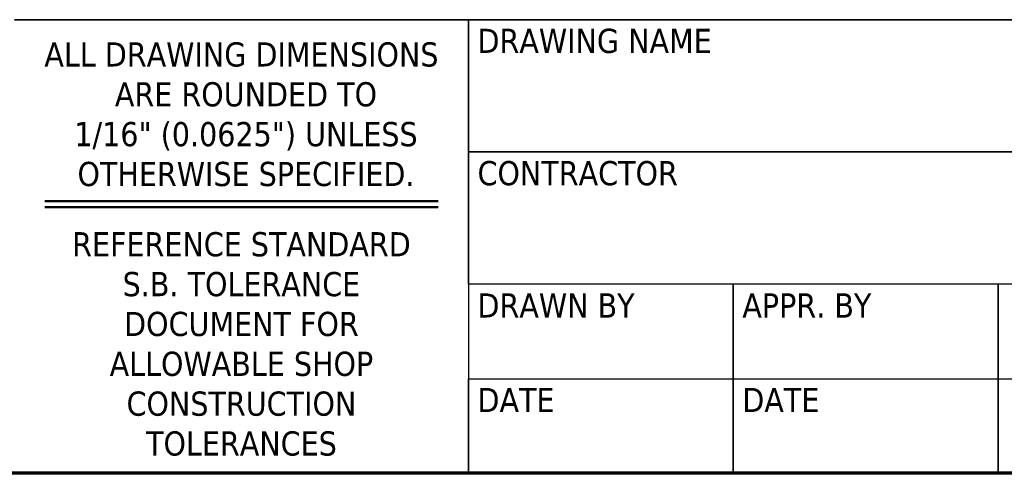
# Model space of a CAD drawing. Header units: inches. Extents: x 24 to 1128, y -69 to 748.
# Tile 494 of 656: x 913 to 1017, y 20 to 68. Entities that reach past the tile are written whole.
import ezdxf
from ezdxf.enums import TextEntityAlignment as Align

# ---------------------------------------------------------------- set-up
doc = ezdxf.new("R2010")
doc.units = ezdxf.units.IN
doc.header["$LTSCALE"] = 32
doc.header["$MEASUREMENT"] = 0
doc.layers.add('Border (ANSI)', color=7, linetype='Continuous', lineweight=70)
doc.layers.add('Title (ANSI)', color=7, linetype='Continuous', lineweight=50)
doc.styles.add('Note Text (ANSI)', font='tahoma.ttf')
doc.styles.get("Standard").update_dxf_attribs({"font": 'arial.ttf'})
doc.styles.add('Text Style40', font='tahoma.ttf')

# ---------------------------------------------------------------- blocks, each defined once
blk = doc.blocks.new('Borders SUPERIOR BORDER')
at = {"layer": 'Border (ANSI)'}
blk.add_line((35.25, 0.625), (0.75, 0.625), dxfattribs=at)
blk = doc.blocks.new('Title Blocks SB TITLE-KS')
at = {"layer": 'Title (ANSI)', "lineweight": 25}
for p, q in [((54.5339, 3.8975), (47.7839, 3.8975)), ((47.7839, 3.8975), (49.2839, 3.8975)), ((49.2839, 3.8975), (49.2839, 2.3975)), ((49.2839, 3.8975), (54.5339, 3.8975)), ((49.2839, 3.46), (49.2839, 3.8975)), ((54.5339, 3.46), (49.2839, 3.46)), ((49.2839, 3.46), (51.9089, 3.46)), ((49.2839, 3.0225), (49.2839, 3.46)), ((51.9089, 3.0225), (49.2839, 3.0225)), ((50.1589, 3.0225), (49.2839, 3.0225)), ((49.2839, 3.0225), (49.2839, 2.71)), ((50.1589, 2.71), (50.1589, 3.0225)), ((51.0339, 3.0225), (50.1589, 3.0225)), ((50.1589, 3.0225), (50.1589, 2.71)), ((51.0339, 2.71), (51.0339, 3.0225)), ((51.9089, 3.0225), (51.0339, 3.0225)), ((51.0339, 3.0225), (51.0339, 2.71)), ((49.2839, 2.3975), (49.2839, 2.71)), ((49.2839, 2.71), (50.1589, 2.71)), ((49.2839, 2.71), (50.1589, 2.71)), ((50.1589, 2.3975), (50.1589, 2.71)), ((50.1589, 2.71), (51.0339, 2.71)), ((50.1589, 2.71), (50.1589, 2.3975)), ((50.1589, 2.71), (51.0339, 2.71)), ((51.0339, 2.3975), (51.0339, 2.71)), ((51.0339, 2.71), (51.9089, 2.71)), ((51.0339, 2.71), (51.0339, 2.3975)), ((51.0339, 2.71), (51.9089, 2.71)), ((54.5339, 2.3975), (47.7839, 2.3975)), ((49.2839, 2.3975), (47.7839, 2.3975)), ((50.1589, 2.3975), (49.2839, 2.3975)), ((51.0339, 2.3975), (50.1589, 2.3975)), ((51.9089, 2.3975), (51.0339, 2.3975))]:
    blk.add_line(p, q, dxfattribs=at)
at = {"layer": 'Title (ANSI)'}
for p, q in [((47.8839, 3.2975), (49.1839, 3.2975)), ((47.8839, 3.2775), (49.1839, 3.2775))]:
    blk.add_line(p, q, dxfattribs=at)
at = {"layer": 'Title (ANSI)', "style": 'Text Style40'}
for s, p in [('DRAWING NAME', (49.3139, 3.8675)), ('CONTRACTOR', (49.3139, 3.43)), ('DRAWN BY', (49.3139, 2.9925)), ('APPR. BY', (50.1889, 2.9925)), ('DATE', (49.3139, 2.68)), ('DATE', (50.1889, 2.68))]:
    blk.add_text(s, height=0.08, dxfattribs=at).set_placement(p, align=Align.TOP_LEFT)
at = {"layer": 'Title (ANSI)', "insert": (48.5339, 3.5842), "char_height": 0.08, "attachment_point": 5, "line_spacing_factor": 0.987884, "style": 'Note Text (ANSI)'}
blk.add_mtext('\\fTahoma|b0|i0;{\\H0.0800;ALL DRAWING DIMENSIONS\\P}\\fTahoma|b0|i0;{\\H0.0800; ARE ROUNDED TO\\P}\\fTahoma|b0|i0;{\\H0.0800; 1/16" (0.0625") UNLESS\\P}\\fTahoma|b0|i0;{\\H0.0800; OTHERWISE SPECIFIED.}', dxfattribs=at)
at = {"layer": 'Title (ANSI)', "insert": (48.5339, 2.8248), "char_height": 0.08, "width": 1.319328, "attachment_point": 5, "line_spacing_factor": 0.987884, "style": 'Note Text (ANSI)'}
blk.add_mtext('\\fTahoma|b0|i0;{\\H0.0800;REFERENCE STANDARD S.B. TOLERANCE DOCUMENT FOR ALLOWABLE SHOP CONSTRUCTION TOLERANCES}', dxfattribs=at)
at = {"layer": 'Title (ANSI)', "lineweight": 30, "flags": 63}
for tag, p in [('REV._1_#', (41.2839, 4.3662)), ('REV_#1_DATE', (46.0339, 4.3662)), ('REV_#1_DRAWN', (46.5339, 4.3662)), ('REV_#1_APPR', (47.0339, 4.3662)), ('REV_#1_P.M.', (47.5339, 4.3662)), ('REV._2__#', (41.2839, 4.1787)), ('REV_#2_DATE', (46.0339, 4.1787)), ('REV_#2_DRAWN', (46.5339, 4.1787)), ('REV_#2_APPR', (47.0339, 4.1787)), ('REV_#2_P.M.', (47.5339, 4.1787)), ('REV._3_#', (41.2839, 3.9912)), ('REV_#3_DATE', (46.0339, 3.9912)), ('REV_#3_DRAWN', (46.5339, 3.9912)), ('REV_#3_APPR', (47.0339, 3.9912)), ('REV_#3_P.M.', (47.5339, 3.9912)), ('REV._4_#', (41.2839, 3.8037)), ('REV_#4_DATE', (46.0339, 3.8037)), ('REV_#4_DRAWN', (46.5339, 3.8037)), ('REV_#4_APPR', (47.0339, 3.8037)), ('REV_#4_P.M.', (47.5339, 3.8037)), ('REV._5_#', (41.2839, 3.6162)), ('REV_#5_DATE', (46.0339, 3.6162)), ('REV_#5_DRAWN', (46.5339, 3.6162)), ('REV_#5_APPR', (47.0339, 3.6162)), ('REV_#5_P.M.', (47.5339, 3.6162)), ('REV._6_#', (41.2839, 3.4287)), ('REV_#6_DATE', (46.0339, 3.4287)), ('REV_#6_DRAWN', (46.5339, 3.4287)), ('REV_#6_APPR', (47.0339, 3.4287)), ('REV_#6_P.M.', (47.5339, 3.4287))]:
    blk.add_attdef(tag, text='', height=0.08, dxfattribs=at).set_placement(p, align=Align.MIDDLE_CENTER)
for tag, p in [('REVISION_#1_DESCRIPTION', (41.5639, 4.3662)), ('REVISION_#2_DESCRIPTION', (41.5639, 4.1787)), ('REVISION_#3_DESCRIPTION', (41.5639, 3.9912)), ('REVISION_#4_DESCRIPTION', (41.5639, 3.8037)), ('REVISION_#5_DESCRIPTION', (41.5639, 3.6162)), ('REVISION_#6_DESCRIPTION', (41.5639, 3.4287))]:
    blk.add_attdef(tag, text='', height=0.08, dxfattribs=at).set_placement(p, align=Align.MIDDLE_LEFT)
for tag, height, p in [('DRAWING_NAME', 0.125, (51.9089, 3.68)), ('DRAWING_REV_#', 0.188, (54.2839, 2.7925))]:
    blk.add_attdef(tag, text='', height=height, dxfattribs=at).set_placement(p, align=Align.TOP_CENTER)
for tag, height, p in [('SCALE', 0.1, (53.1889, 2.8675)), ('CONTRACTOR', 0.125, (49.3139, 3.2425)), ('PROJECT', 0.125, (51.9389, 3.2425)), ('DRAWN_BY_DATE', 0.1, (49.3139, 2.555)), ('DRAWN_BY_INITIAL', 0.1, (49.3139, 2.8675)), ('MODEL_NUMBER', 0.1, (51.9389, 2.8675)), ('APPROVED_BY_INITIAL', 0.1, (50.1889, 2.8675)), ('PROJECT_MANAGER_INITIAL', 0.1, (51.0639, 2.8675)), ('APPROVED_BY_DATE', 0.1, (50.1889, 2.555)), ('PROJECT_MANAGER_DATE', 0.1, (51.0639, 2.555)), ('DRAWING_NUMBER', 0.1, (51.9389, 2.555)), ('SIZE', 0.1, (53.1889, 2.555))]:
    blk.add_attdef(tag, text='', height=height, dxfattribs=at).set_placement(p, align=Align.TOP_LEFT)

msp = doc.modelspace()

# ---------------------------------------------------------------- block references
at = {"xscale": 32, "yscale": 32, "zscale": 32}
for name, p in [('Borders SUPERIOR BORDER', (0, 0)), ('Title Blocks SB TITLE-KS', (-617.08574, -56.71979))]:
    msp.add_blockref(name, p, dxfattribs=at)

doc.saveas('drawing.dxf')
